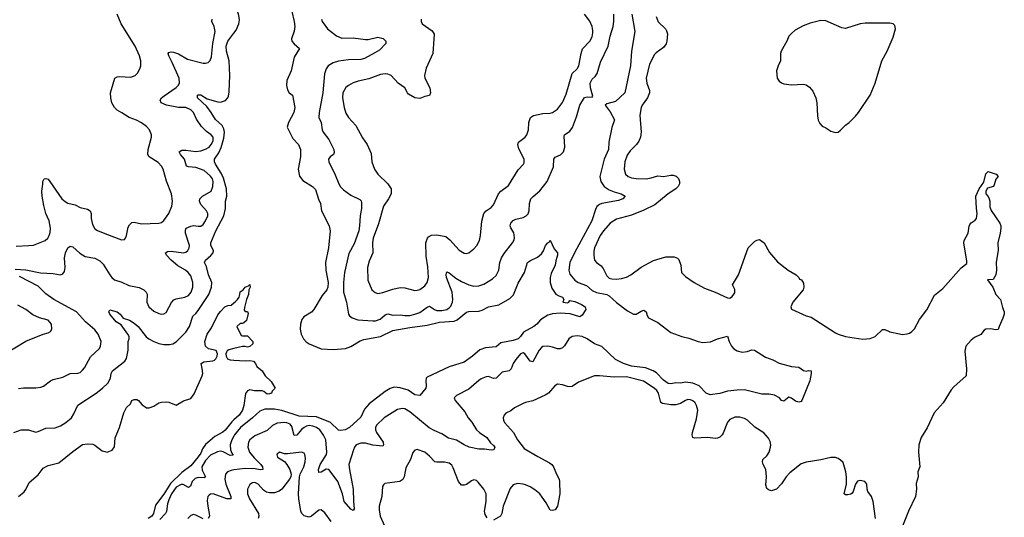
# Model space of a CAD drawing. Header units: inches. Extents: x 1934316 to 2140091, y 524953 to 667329.
# Tile 379 of 384: x 2068259 to 2076261, y 640860 to 644905. Entities that reach past the tile are written whole.
import ezdxf

# ---------------------------------------------------------------- set-up
doc = ezdxf.new("R2010")
doc.units = ezdxf.units.IN
doc.header["$MEASUREMENT"] = 0
doc.layers.add('C0664', color=7, linetype='Continuous')
doc.layers.add('C0674', color=7, linetype='Continuous')

msp = doc.modelspace()

# ---------------------------------------------------------------- linework, layer by layer
at = {"layer": 'C0664', "color": 5}
for points, elevation in [([(2068222.9, 642877.1), (2068310, 642871.5), (2068427.3, 642847.3), (2068530, 642842.9), (2068590, 642830.3), (2068610, 642840.4), (2068622, 642858), (2068627.6, 642890), (2068622.4, 642970), (2068629.8, 643010), (2068650, 643050.5), (2068670, 643064.9), (2068690, 643058), (2068746.3, 643006.3), (2068790, 642979.7), (2068870, 642966.3), (2068910, 642944.2), (2068936.4, 642916.4), (2068990, 642830.4), (2069008, 642808), (2069030, 642790.4), (2069090, 642770.4), (2069144.8, 642744.8), (2069230, 642727.1), (2069268.7, 642710), (2069287.8, 642690), (2069293.5, 642673.5), (2069292.8, 642610), (2069308.9, 642570), (2069350, 642535.8), (2069390, 642516.4), (2069410, 642512.2), (2069430, 642514.4), (2069450, 642526), (2069493.2, 642606.8), (2069512.5, 642627.5), (2069530, 642636.9), (2069601.2, 642650), (2069630, 642664.2), (2069651.1, 642690), (2069667.1, 642730), (2069667.2, 642770), (2069650, 642822.9), (2069628.6, 642850), (2069605.3, 642870), (2069544.3, 642904.3), (2069489.5, 642949.5), (2069453.1, 642990), (2069445.1, 643010), (2069460.2, 643019.8), (2069490, 643023.5), (2069590, 643010.2), (2069610, 643016.5), (2069626.6, 643030), (2069636, 643050), (2069637.6, 643070), (2069606.3, 643170), (2069605.4, 643194.6), (2069612.8, 643210), (2069650, 643227.5), (2069670, 643231.3), (2069710, 643225.3), (2069730, 643227), (2069750, 643241.3), (2069770, 643270.5), (2069787.1, 643310), (2069788.2, 643330), (2069778.3, 643350), (2069730, 643403.5), (2069718.8, 643430), (2069723.1, 643450), (2069744.7, 643470), (2069815.8, 643510), (2069828.9, 643550), (2069831.2, 643590), (2069824.6, 643610), (2069810, 643632.5), (2069758.3, 643678.3), (2069690, 643703.7), (2069630, 643707.6), (2069614.5, 643714.5), (2069597.8, 643770), (2069564.5, 643810), (2069554.3, 643830), (2069575.2, 643844.8), (2069610, 643845.5), (2069690, 643834.3), (2069730, 643839.5), (2069770, 643852.9), (2069797.7, 643870), (2069815, 643890), (2069830, 643919.1), (2069830.8, 643950), (2069815.8, 643970), (2069776.4, 643996.4), (2069737.3, 644037.3), (2069696.3, 644096.3), (2069671.4, 644150), (2069650, 644171.4), (2069610, 644189.8), (2069550, 644191.2), (2069450.6, 644210.6), (2069409.6, 644230), (2069399.6, 644250), (2069411.3, 644270), (2069432.8, 644287.2), (2069530, 644354.3), (2069546.9, 644370), (2069556.8, 644390), (2069553.6, 644430), (2069498, 644558), (2069469.7, 644610), (2069464.5, 644630), (2069470, 644638.8), (2069490, 644644.4), (2069510, 644641.7), (2069550, 644626.7), (2069623.5, 644583.5), (2069750, 644551.7), (2069770, 644550.4), (2069790, 644556.3), (2069806.7, 644573.3), (2069817.6, 644602.4), (2069829, 644710), (2069847.4, 644810), (2069838.7, 644850), (2069821.5, 644890), (2069822.2, 644910)], 260), ([(2068230, 643065.3), (2068330, 643068.4), (2068370, 643072.9), (2068464.5, 643110), (2068487.6, 643130), (2068497.7, 643150), (2068505.7, 643174.3), (2068509.8, 643210), (2068498.2, 643270), (2068471.6, 643330), (2068454, 643394), (2068440.3, 643470), (2068438.9, 643510), (2068447.9, 643567.9), (2068445.6, 643590), (2068459, 643610), (2068470, 643613.4), (2068490, 643607.3), (2068504.9, 643590), (2068600.7, 643450), (2068627.1, 643427.1), (2068650, 643414), (2068710, 643399.7), (2068750, 643379), (2068810, 643363.6), (2068831, 643351), (2068840.3, 643330), (2068840.8, 643290), (2068850, 643241), (2068870, 643205.7), (2068891.1, 643191.1), (2068950, 643165.8), (2069085.6, 643114.4), (2069110, 643118.8), (2069119.3, 643130), (2069127.3, 643150), (2069140.6, 643219.4), (2069150, 643237.1), (2069170, 643255.8), (2069190, 643258.7), (2069250, 643246.3), (2069389.6, 643250.4), (2069410, 643257.1), (2069430, 643273), (2069469.7, 643330), (2069494.3, 643390), (2069501.3, 643430), (2069492.8, 643490), (2069451.2, 643591.2), (2069423.9, 643690), (2069410, 643715.6), (2069385.3, 643745.3), (2069310, 643789.6), (2069301.5, 643810), (2069304.1, 643850), (2069331.2, 643950), (2069329.6, 643970), (2069314, 644010), (2069290, 644037.6), (2069250, 644066), (2069207.5, 644087.5), (2069148.8, 644108.8), (2069090, 644148.2), (2069050, 644168.2), (2069028.3, 644190), (2069007.4, 644230), (2068998.7, 644270), (2068997.6, 644310), (2069031.6, 644428.4), (2069050, 644440.5), (2069070, 644444.4), (2069162, 644438), (2069197.2, 644450), (2069217, 644470), (2069235.6, 644504.4), (2069242.4, 644530), (2069242.6, 644570), (2069232.4, 644610), (2069197.2, 644690), (2069084.8, 644870), (2069050.7, 644950)], 280), ([(2068210, 641548.9), (2068270, 641570.3), (2068330, 641571.8), (2068390, 641553.4), (2068410, 641556.5), (2068470, 641585.7), (2068546.6, 641586.6), (2068590, 641603.9), (2068633.6, 641630), (2068678.6, 641670), (2068698.3, 641701.7), (2068730, 641771.5), (2068880.4, 641870), (2068932.4, 641910), (2068974.2, 641950), (2068995.8, 641990), (2069003.1, 642030), (2069014, 642050), (2069112, 642128), (2069127.8, 642150), (2069140.3, 642219.7), (2069141.5, 642290), (2069148.2, 642310), (2069148, 642330), (2069137.4, 642350), (2069083.8, 642423.8), (2069043.5, 642450), (2068992.7, 642510), (2068982.9, 642530), (2068990, 642546), (2069050.5, 642530), (2069076.4, 642510), (2069099.9, 642479.9), (2069150, 642462), (2069190, 642437.8), (2069222.4, 642410), (2069287.5, 642327.5), (2069309.5, 642309.5), (2069348.7, 642288.7), (2069390, 642273.7), (2069430, 642265.1), (2069476.4, 642263.6), (2069504.2, 642270), (2069530, 642286.4), (2069610, 642363.8), (2069638.8, 642410), (2069664.6, 642495.4), (2069690, 642516.6), (2069710, 642541.8), (2069796.3, 642670), (2069817.9, 642730), (2069819.5, 642770), (2069793.4, 642830), (2069777.9, 642897.9), (2069762, 642930), (2069769.7, 642950), (2069812.8, 642987.2), (2069831.6, 643010), (2069833.8, 643030), (2069813.5, 643070), (2069812.9, 643090), (2069853, 643190), (2069919.1, 643310), (2069931.4, 643370), (2069930.6, 643429.4), (2069943.1, 643470), (2069938.6, 643530), (2069915.8, 643615.8), (2069896.5, 643656.5), (2069851.3, 643730), (2069843.2, 643750), (2069842, 643770), (2069878, 643822), (2069895.3, 643864.7), (2069917.4, 643942.6), (2069922.1, 643990), (2069918.1, 644018.1), (2069905, 644045), (2069850, 644094.8), (2069816, 644150), (2069779, 644199), (2069703, 644270), (2069704.5, 644290), (2069710, 644294.9), (2069730, 644292.7), (2069782, 644262), (2069870, 644236.3), (2069890, 644235.7), (2069931.4, 644248.6), (2069950.4, 644269.6), (2069955.9, 644284.1), (2069962.5, 644317.5), (2069967.5, 644450), (2069961.3, 644570), (2069940.2, 644650), (2069937.1, 644690), (2069951.2, 644730), (2070000, 644794.8)], 240), ([(2068250, 641907), (2068290, 641913.7), (2068390, 641913.7), (2068430, 641918), (2068453.1, 641926.9), (2068509.8, 641970.2), (2068530, 641979.6), (2068610, 641999.5), (2068670, 642028), (2068730, 642032.2), (2068750, 642038.4), (2068770, 642054.9), (2068784.8, 642075.2), (2068834.5, 642165.5), (2068906.5, 642233.5), (2068916.3, 642250), (2068921.3, 642290), (2068897.2, 642350), (2068870, 642384.2), (2068794.7, 642450), (2068719.7, 642530), (2068536.8, 642630), (2068470, 642676.8), (2068410, 642739.4), (2068258.1, 642818.1)], 260), ([(2068130, 642183), (2068308.7, 642291.3), (2068450, 642347.7), (2068490, 642359.1), (2068509, 642370), (2068519.5, 642390), (2068517.6, 642430), (2068490, 642462.9), (2068420.6, 642480.6), (2068366.2, 642506.2), (2068310, 642548.2), (2068244.2, 642584.2)], 280), ([(2068249.3, 641030), (2068293.8, 641066.2), (2068310, 641086), (2068335.9, 641144.1), (2068410, 641206.8), (2068450, 641258.8), (2068490, 641282), (2068577.5, 641302.5), (2068690, 641394.4), (2068770, 641452.7), (2068810, 641458), (2068853.4, 641453.4), (2068870, 641446.8), (2068930, 641400.7), (2068950, 641394), (2068970, 641390.7), (2069010, 641405.5), (2069030, 641432), (2069034, 641506), (2069071.1, 641588.9), (2069104, 641710), (2069126.8, 641753.2), (2069158, 641782), (2069170, 641810.6), (2069190, 641819.1), (2069210, 641818.8), (2069224.7, 641810), (2069255.3, 641775.3), (2069278, 641758), (2069290, 641751), (2069310, 641750.8), (2069350, 641762.8), (2069389.5, 641790.5), (2069410, 641797.3), (2069450, 641798.8), (2069470, 641794.8), (2069530, 641771), (2069590, 641806.8), (2069650, 641826), (2069677.2, 641862.8), (2069742.7, 642010), (2069746, 642030), (2069742.7, 642070), (2069733.2, 642110), (2069756.2, 642123.8), (2069828.8, 642131.2), (2069842.8, 642137.2), (2069852.9, 642147.1), (2069863.5, 642170), (2069865.3, 642190), (2069855, 642215.1), (2069793.2, 642230), (2069769.3, 642250), (2069764, 642290), (2069782.9, 642350), (2069818.8, 642401.2), (2069870, 642504.7), (2069890, 642532), (2069926, 642570), (2069950, 642582), (2069976.4, 642583.6), (2070000, 642603.5)], 220), ([(2070000, 642232.7), (2069957.3, 642222.7), (2069945.4, 642214.6), (2069938.6, 642201.4), (2069934.4, 642190), (2069936.2, 642170), (2069948.2, 642148.2), (2069970, 642139), (2070000, 642137.5)], 220), ([(2070000, 641652.4), (2069982.9, 641637.1), (2069930, 641569.8), (2069910, 641553.1), (2069843.9, 641516.1), (2069767.5, 641452.5), (2069743.6, 641416.4), (2069730, 641382.5), (2069710, 641350.8), (2069650, 641277.8), (2069575.9, 641224.1), (2069484.5, 641135.5), (2069430, 641047.4), (2069361.4, 640958.6), (2069346.2, 640890), (2069333.4, 640870), (2069302.2, 640850)], 220), ([(2070000, 641520.7), (2069982.6, 641490), (2069968.4, 641448.4), (2069971.8, 641410), (2069981.8, 641381.8), (2069991.2, 641370), (2069990, 641364), (2069970, 641363.1), (2069912.7, 641392.7), (2069890, 641397.5), (2069866.3, 641393.7), (2069810, 641365.4), (2069770, 641322.8), (2069739.9, 641270), (2069742.7, 641242.7), (2069770, 641189.7), (2069758, 641182), (2069710, 641184), (2069683.6, 641176.4), (2069659.3, 641150), (2069646.4, 641113.6), (2069630, 641102.4), (2069588, 641128), (2069570, 641127.7), (2069530, 641104.7), (2069492, 641050), (2069470, 641002.2), (2069460.7, 640970), (2069453, 640907), (2069445.1, 640890), (2069398, 640842)], 240), ([(2070000, 641244.8), (2069978.2, 641241.8), (2069946.7, 641230), (2069930.2, 641209.8), (2069924.6, 641170), (2069933.5, 641130), (2069974.8, 641030), (2069974.6, 641010), (2069942, 641010), (2069830.2, 641049.8), (2069810, 641047.1), (2069799.7, 641040.3), (2069789, 641030), (2069782.5, 640997.5), (2069786.7, 640950), (2069799.3, 640890), (2069800.2, 640870), (2069791.6, 640850)], 260), ([(2069750, 640846.8), (2069690, 640876.9), (2069670, 640882.4), (2069650, 640875.6), (2069624.2, 640850)], 260)]:
    msp.add_lwpolyline(points, dxfattribs=dict(at, elevation=elevation))
at = {"layer": 'C0674', "color": 5}
for points, elevation in [([(2070000, 644794.8), (2070019.4, 644820.6), (2070039.8, 644870), (2070044.4, 644904.4), (2070039.8, 644939.8), (2070025.2, 644985.2), (2070000, 645026.3)], 240), ([(2070471, 644971), (2070490.1, 644890), (2070494.6, 644850), (2070489.4, 644810.6), (2070467.4, 644750), (2070470.3, 644730.3), (2070488.1, 644708.1), (2070534, 644670), (2070490, 644599.3), (2070464.3, 644490), (2070429.4, 644410), (2070427.9, 644370), (2070434.3, 644334.3), (2070450, 644310.3), (2070477.1, 644290), (2070494, 644190), (2070486.3, 644150), (2070442.3, 644070), (2070433.7, 644030), (2070479.1, 643939.1), (2070523.7, 643890), (2070540.9, 643850), (2070539.8, 643790), (2070522.5, 643690), (2070533.6, 643633.6), (2070558.6, 643598.6), (2070637.1, 643550), (2070663.4, 643523.4), (2070686.5, 643446.5), (2070704.4, 643410), (2070710.4, 643350), (2070772.7, 643230), (2070783.1, 643190), (2070767.7, 643050), (2070744.2, 642930), (2070745.8, 642870), (2070765.8, 642770), (2070764.2, 642730), (2070755.8, 642710), (2070718, 642662), (2070650, 642548.3), (2070630, 642528.5), (2070569.3, 642490.7), (2070551.1, 642468.9), (2070541.1, 642430), (2070538.4, 642390), (2070547.1, 642350), (2070566.5, 642310), (2070586, 642286), (2070610, 642270.2), (2070710, 642230.2), (2070810, 642223.2), (2070907, 642233), (2070950, 642247.4), (2071024.7, 642295.3), (2071054.7, 642305.3), (2071190, 642328.9), (2071290, 642379.5), (2071430, 642403.8), (2071570, 642421.2), (2071670, 642445.9), (2071790, 642453.9), (2071814.4, 642465.6), (2071890, 642526.5), (2071910, 642533.4), (2071990, 642535), (2072016.7, 642543.2), (2072070, 642571.4), (2072153.1, 642586.9), (2072241.1, 642638.9), (2072272.8, 642667.2), (2072310, 642762.8), (2072361.6, 642850), (2072387, 642930), (2072410, 642948.2), (2072465.8, 642974.2), (2072498.2, 643001.8), (2072514.7, 643025.3), (2072531.9, 643068.1), (2072550, 643091), (2072563.1, 643096.9), (2072570, 643112), (2072601.3, 643041.3), (2072630.4, 643010), (2072630.3, 642990), (2072615.3, 642944.8), (2072610, 642909.2), (2072579, 642841), (2072570.2, 642810), (2072569.1, 642769.1), (2072582.5, 642722.5), (2072615.1, 642675.1), (2072639.9, 642659.9), (2072671.3, 642650), (2072682, 642630), (2072674, 642610), (2072710, 642604), (2072722, 642610), (2072730, 642622), (2072770, 642614.4), (2072824, 642590), (2072854, 642570), (2072861, 642550), (2072830, 642502.7), (2072811.1, 642488.9), (2072733.4, 642513.4), (2072650, 642518.9), (2072590, 642514), (2072550, 642503.1), (2072490, 642466.6), (2072460.3, 642430), (2072437.6, 642410), (2072354.1, 642365.9), (2072329, 642330), (2072308.8, 642310), (2072270, 642296.3), (2072170, 642278), (2072130, 642245.2), (2072043.2, 642236.8), (2071997.6, 642222.4), (2071939.5, 642170), (2071870, 642122), (2071750, 642082.4), (2071570, 641998), (2071562, 641990), (2071558.4, 641970), (2071562.3, 641930), (2071558.9, 641910), (2071510, 641851.2), (2071470, 641855.7), (2071414.8, 641894.8), (2071350, 641913.7), (2071302.3, 641917.7), (2071270, 641907.4), (2071230, 641883.5), (2071098.3, 641781.7), (2071061, 641739), (2071030, 641673), (2070939.5, 641590), (2070902.6, 641570), (2070870, 641564.5), (2070850, 641569.2), (2070784.7, 641630), (2070670, 641677.6), (2070530, 641681.5), (2070390, 641728.1), (2070330, 641739.5), (2070250, 641740.2), (2070210, 641724.1), (2070151.3, 641668.7), (2070053.1, 641590), (2070005.2, 641530), (2070000, 641520.7)], 240), ([(2073233.4, 644950), (2073257, 644810), (2073231.3, 644648.7), (2073224.1, 644530), (2073175.6, 644310), (2073100.5, 644239.5), (2073030, 644220.5), (2073016.4, 644210), (2073056.6, 644156.6), (2073092.4, 644090), (2073070.2, 644029.8), (2073047.9, 643910), (2073043.5, 643850), (2073008.4, 643770), (2072973.7, 643630), (2072982.5, 643590), (2073010, 643548.7), (2073050, 643522.7), (2073090, 643505.3), (2073147.3, 643490), (2073179.3, 643470), (2073160.4, 643450), (2073125.4, 643434.6), (2072990.4, 643410), (2072970, 643401.8), (2072950, 643386), (2072937.4, 643362.6), (2072909.5, 643270), (2072768.3, 643010), (2072730.1, 642930), (2072721.4, 642870), (2072730, 642835.5), (2072770, 642787.6), (2072797.1, 642770), (2072865.1, 642745.1), (2072910, 642703.7), (2072947.6, 642687.6), (2073030, 642670.1), (2073050, 642660.5), (2073110, 642605.8), (2073199.1, 642539.1), (2073247.3, 642510), (2073270, 642510.3), (2073310, 642536.5), (2073330, 642543.1), (2073339, 642539), (2073350.2, 642530.2), (2073359.4, 642499.4), (2073370, 642481.6), (2073444.7, 642444.7), (2073550, 642361.1), (2073641, 642330), (2073696.7, 642316.7), (2073772.1, 642287.9), (2073810, 642280.4), (2073874.2, 642285.8), (2073928.7, 642310), (2074010, 642331.3), (2074023.8, 642290), (2074044.4, 642250), (2074063, 642230), (2074090, 642213.4), (2074130, 642203.6), (2074170, 642208.7), (2074210, 642222.4), (2074230, 642217.6), (2074321, 642161), (2074379.6, 642139.6), (2074430, 642113.4), (2074530, 642085.7), (2074590, 642079.6), (2074630, 642054), (2074650, 642047), (2074670, 642053.4), (2074690, 642050.5), (2074690.3, 642030.2), (2074679.2, 641970), (2074615.9, 641810), (2074610, 641801.7), (2074590, 641795.6), (2074563.7, 641803.7), (2074530, 641829.6), (2074510, 641837), (2074470, 641805.1), (2074450, 641809.6), (2074432.4, 641832.4), (2074393.3, 641853.3), (2074350, 641860.2), (2074290, 641861.6), (2074150, 641896.3), (2074090, 641894.9), (2074010, 641885.4), (2073950, 641866.3), (2073870, 641854.4), (2073838, 641870), (2073779.8, 641930), (2073730.4, 641950.4), (2073670, 641959), (2073630, 641950.5), (2073590, 641953.6), (2073550, 641945.2), (2073530, 641948.1), (2073490, 641975.6), (2073433.7, 642033.7), (2073405.7, 642050), (2073344.8, 642075.2), (2073231.8, 642090), (2073165.1, 642110), (2073102, 642142), (2072990, 642247.6), (2072929.4, 642269.4), (2072871.3, 642310), (2072830, 642328.8), (2072790, 642336.5), (2072750, 642330.8), (2072722, 642310), (2072686.7, 642253.3), (2072670, 642238.9), (2072650.2, 642229.8), (2072630, 642230.9), (2072590, 642244.2), (2072550, 642251), (2072511.5, 642248.5), (2072499, 642241), (2072480.8, 642219.3), (2072430, 642122.6), (2072406.2, 642130), (2072363.7, 642190), (2072350, 642197.4), (2072330, 642189.6), (2072290, 642143.5), (2072270, 642111.3), (2072252.9, 642067.2), (2072236.4, 642050), (2072181, 642039), (2072130, 641991.6), (2072110, 641987.6), (2072070, 642004.5), (2072050, 642001.6), (2072010, 641984.7), (2071990, 641973), (2071910, 641900.4), (2071807.7, 641850), (2071790.4, 641830), (2071798.9, 641810), (2071876.3, 641716.3), (2071902.4, 641670), (2071932.8, 641632.8), (2071971.3, 641571.3), (2071994.3, 641550), (2072054.6, 641510), (2072085.1, 641465.1), (2072110, 641444), (2072119.3, 641430), (2072111.7, 641408.3), (2072090, 641405.6), (2072034.9, 641414.9), (2071990, 641415.4), (2071911, 641431), (2071870, 641449.8), (2071810, 641486.5), (2071743.3, 641503.3), (2071690, 641539.9), (2071626, 641566), (2071587.6, 641587.6), (2071430, 641718.4), (2071390, 641741), (2071370, 641744.8), (2071330, 641736), (2071221.1, 641670), (2071157.6, 641610), (2071149.2, 641590), (2071149.3, 641570), (2071157.2, 641550), (2071213.8, 641470), (2071215.6, 641450), (2071210, 641439.5), (2071130, 641445.6), (2071070, 641461.5), (2071030, 641463.2), (2070992, 641448), (2070978.5, 641430), (2070971, 641410), (2070935, 641290), (2070938.7, 641250), (2070969.5, 641090), (2070971.4, 640990), (2070977.8, 640930), (2070970, 640915.1), (2070950, 640925.5), (2070896.2, 640990), (2070882.1, 641050), (2070843.2, 641150), (2070831.5, 641171.5), (2070770, 641248.1), (2070748.6, 641251.4), (2070710, 641227.7), (2070690, 641223.7), (2070688.3, 641250), (2070700.4, 641290), (2070751.2, 641370), (2070755.3, 641390), (2070746.1, 641490), (2070727.3, 641527.3), (2070697.1, 641570), (2070669.7, 641590), (2070641.4, 641601.4), (2070610, 641605.3), (2070590, 641601.2), (2070570, 641591.4), (2070550, 641574), (2070510, 641528.2), (2070490, 641524.8), (2070470, 641598.3), (2070456.3, 641616.3), (2070430, 641627.3), (2070410, 641629.9), (2070350, 641626.6), (2070314.4, 641605.6), (2070270, 641564.5), (2070170, 641522.2), (2070130.3, 641490), (2070118, 641470), (2070112.2, 641430), (2070125.7, 641390), (2070163.4, 641343.4), (2070218.1, 641290), (2070231.6, 641270), (2070233.7, 641250), (2070212.6, 641247.4), (2070173.8, 641253.8), (2070090, 641257.2), (2070000, 641244.8)], 260), ([(2070710.3, 644910), (2070715.8, 644890), (2070760.3, 644830), (2070832.4, 644772.4), (2070875.6, 644755.6), (2070970, 644756.4), (2071070, 644742.7), (2071090, 644743), (2071170, 644762.4), (2071181.3, 644761.3), (2071212.4, 644752.4), (2071234.6, 644730), (2071233.1, 644710), (2071181.6, 644658.4), (2071145.8, 644634.2), (2071061.6, 644590), (2071030, 644581.1), (2070930, 644579), (2070850, 644566.6), (2070805.4, 644554.5), (2070767, 644530), (2070750, 644506.6), (2070735.6, 644464.4), (2070722.7, 644310), (2070692.6, 644150), (2070690.3, 644110), (2070709, 644069), (2070716.9, 644010), (2070724.6, 643990), (2070770, 643930.4), (2070812.9, 643850), (2070815.3, 643824.8), (2070808.2, 643810), (2070783, 643790), (2070768.4, 643770), (2070770.4, 643750), (2070823.7, 643643.7), (2070853.5, 643570), (2070867, 643547), (2070890, 643521.8), (2070950, 643479), (2071024.1, 643444.1), (2071033, 643433), (2071037, 643417), (2071036.9, 643370), (2071024.7, 643310), (2071020.7, 643230), (2071013.7, 643190), (2070976, 643084), (2070934.3, 643005.7), (2070898.7, 642850), (2070890.8, 642770), (2070891, 642691), (2070914, 642610), (2070932.2, 642512.2), (2070938.8, 642498.8), (2070961.5, 642481.5), (2071006.4, 642466.4), (2071130, 642456), (2071150, 642458.2), (2071188.2, 642471.8), (2071230, 642507.2), (2071250, 642514.2), (2071290, 642503.2), (2071350, 642504.6), (2071390, 642499.8), (2071430, 642501.8), (2071469.6, 642510), (2071510, 642524.3), (2071570, 642569.3), (2071590, 642575.4), (2071630, 642548.4), (2071650, 642540.9), (2071690, 642541.7), (2071729.4, 642550), (2071750, 642562.7), (2071762.3, 642577.7), (2071776.8, 642610), (2071778.3, 642630), (2071773, 642690), (2071727.8, 642810), (2071725, 642835), (2071730, 642854.4), (2071750, 642848.1), (2071804.4, 642804.4), (2071850, 642778.1), (2071910, 642750.2), (2071950, 642738.5), (2071990, 642742), (2072030, 642756.5), (2072101.2, 642798.8), (2072130, 642826), (2072152, 642868), (2072161.8, 642930), (2072174, 642970), (2072195.2, 643004.8), (2072264.2, 643090), (2072274, 643110), (2072279.3, 643130), (2072277.4, 643157.4), (2072273.5, 643173.5), (2072250, 643212.7), (2072245, 643230), (2072248.9, 643250), (2072270, 643273.4), (2072290, 643282.4), (2072350, 643296.9), (2072375.6, 643310), (2072390, 643326), (2072398, 643350), (2072401.8, 643410), (2072414, 643450), (2072431.1, 643468.9), (2072487.1, 643512.9), (2072544.4, 643590), (2072598, 643710), (2072600.4, 643770), (2072610, 643788), (2072654.9, 643805.1), (2072678.4, 643830), (2072689.8, 643870), (2072682.4, 643957.6), (2072687.6, 643970), (2072730, 643997.7), (2072752.6, 644027.4), (2072783.9, 644116.1), (2072810, 644210.3), (2072850, 644271.2), (2072870, 644278.9), (2072910, 644276.3), (2072917.1, 644282.9), (2072898.2, 644350), (2072896.1, 644390), (2072910, 644420.3), (2072935.9, 644444.1), (2072952.8, 644467.2), (2072980.2, 644559.8), (2073041.5, 644690), (2073058.8, 644770), (2073082.9, 644850), (2073088.1, 644890), (2073086.4, 644950)], 260), ([(2071522, 644910), (2071520.7, 644890), (2071531, 644870), (2071610, 644814.8), (2071628, 644788), (2071616.4, 644630), (2071562, 644510), (2071548.8, 644451.2), (2071551.7, 644430), (2071592.9, 644350), (2071596.4, 644310), (2071590, 644289.3), (2071550, 644279.5), (2071510, 644263), (2071469.3, 644270), (2071419.4, 644299.4), (2071409.6, 644310), (2071389.5, 644350), (2071333.6, 644390), (2071278, 644450), (2071250, 644462.7), (2071230, 644465.1), (2071190, 644459.2), (2071096.1, 644423.9), (2071010, 644406.4), (2070969.3, 644390.7), (2070930, 644369.7), (2070910, 644352.6), (2070885.6, 644310), (2070883.5, 644270), (2070896.5, 644190), (2070910, 644144.9), (2070930.4, 644110), (2070990, 644043.8), (2071045.7, 643945.7), (2071083.6, 643890), (2071116, 643816), (2071120.3, 643750), (2071141.1, 643690), (2071168.8, 643650), (2071250, 643570.3), (2071278.8, 643530), (2071277.1, 643490), (2071256, 643450), (2071215, 643390), (2071175.3, 643244.7), (2071131.8, 643130), (2071125.8, 643090), (2071128.1, 643010), (2071097.8, 642942.2), (2071084.2, 642890), (2071088.3, 642788.3), (2071121.3, 642710), (2071146.9, 642686.9), (2071170, 642680.3), (2071210, 642686.7), (2071290, 642715.2), (2071350, 642729.1), (2071390, 642726.3), (2071470, 642704.2), (2071490, 642705.3), (2071510, 642712), (2071550, 642741.3), (2071571.2, 642770), (2071582, 642810), (2071575.5, 642895.5), (2071562, 642982), (2071559.1, 643090), (2071571.7, 643128.3), (2071580.8, 643139.2), (2071605.5, 643154.5), (2071650, 643157.2), (2071721.4, 643141.4), (2071754.7, 643114.7), (2071830, 643030.4), (2071870, 643006.4), (2071890, 643003.8), (2071910, 643010.5), (2071950, 643043), (2071973.3, 643070), (2071995.1, 643110), (2072003.5, 643150), (2072013.9, 643266.1), (2072031.3, 643328.7), (2072050, 643350.6), (2072090, 643378), (2072110, 643399.1), (2072149.7, 643490), (2072170, 643512), (2072230, 643557.1), (2072310, 643685.5), (2072352.7, 643730), (2072358, 643742), (2072358.4, 643770), (2072315.4, 643855.4), (2072307.2, 643890), (2072313.6, 643910), (2072366, 643950), (2072380.5, 643970), (2072394.3, 644010), (2072396.4, 644070), (2072409.6, 644110), (2072434.6, 644125.4), (2072510, 644141.3), (2072570, 644145.8), (2072590, 644151.8), (2072630, 644178.7), (2072670, 644230.4), (2072701.2, 644298.8), (2072750, 644468.2), (2072790, 644504.2), (2072802.2, 644530), (2072821.2, 644630), (2072832.6, 644667.4), (2072891.7, 644730), (2072910, 644766), (2072917.4, 644797.4), (2072918, 644818), (2072910.8, 644850), (2072891.8, 644891.8), (2072849.9, 644949.9)], 280), ([(2073432.2, 644930), (2073447.2, 644887.2), (2073508, 644830), (2073515.5, 644815.5), (2073522.4, 644790), (2073517.9, 644730), (2073511.3, 644708.7), (2073490, 644678.2), (2073430, 644636.4), (2073417.4, 644622.6), (2073377.7, 644542.3), (2073349.2, 644430), (2073355.2, 644390), (2073377.5, 644330), (2073377.7, 644310), (2073361, 644270), (2073318.2, 644210), (2073310.2, 644190), (2073299.6, 644130), (2073308.1, 643990), (2073303.2, 643950), (2073290, 643918.4), (2073271.6, 643890), (2073220.6, 643839.4), (2073195.9, 643804.1), (2073178, 643750), (2073170.2, 643690), (2073183.1, 643650), (2073203.1, 643630), (2073230, 643619.7), (2073270, 643613.2), (2073350, 643612.2), (2073390, 643618.2), (2073445.4, 643634.6), (2073490, 643629.3), (2073550, 643642.2), (2073570, 643641.6), (2073592.8, 643632.8), (2073614, 643614), (2073620.9, 643590), (2073620.2, 643570), (2073610.1, 643549.8), (2073591.8, 643530), (2073530, 643488.4), (2073419.2, 643400.8), (2073330, 643356.4), (2073230, 643317.3), (2073110, 643282.6), (2073056.4, 643250), (2073002.3, 643190), (2072977.3, 643150), (2072930.4, 643050), (2072924.2, 643024.2), (2072923.7, 642990), (2072930.8, 642950), (2072946.8, 642930), (2072984.4, 642904.4), (2073001.3, 642881.3), (2073030, 642823), (2073050, 642804.6), (2073070, 642798.3), (2073110, 642794.6), (2073150, 642800.3), (2073190, 642812), (2073226.6, 642830), (2073310, 642892.4), (2073410, 642946.4), (2073510, 642977.1), (2073577.1, 642977.1), (2073606, 642966), (2073615.3, 642955.3), (2073632.4, 642910), (2073637.3, 642850), (2073670, 642817.3), (2073741, 642770), (2073823.4, 642723.4), (2073910.4, 642690.4), (2074010, 642642.8), (2074030, 642640.7), (2074050, 642654), (2074070, 642686), (2074071.1, 642711.1), (2074052.3, 642750), (2074099.7, 642830), (2074179.5, 643050), (2074230, 643100.7), (2074250, 643114), (2074270, 643117.3), (2074310.3, 643090.3), (2074353, 643013), (2074418, 642938), (2074504.7, 642870), (2074570, 642830.8), (2074591, 642810), (2074596.9, 642796.9), (2074612, 642790), (2074630, 642762), (2074632.4, 642730), (2074625.5, 642710), (2074540.7, 642610), (2074526, 642570), (2074531.3, 642551.3), (2074650, 642497.3), (2074690, 642487.3), (2074890, 642358.4), (2074910, 642348.2), (2074970, 642330.4), (2075110, 642308), (2075170, 642313), (2075210, 642330.7), (2075270, 642387.7), (2075290, 642385.5), (2075330, 642368), (2075410, 642350.6), (2075430, 642347.3), (2075470, 642350.6), (2075490, 642356.3), (2075510, 642370.5), (2075530, 642393.4), (2075570.9, 642469.1), (2075630, 642546), (2075694, 642666), (2075760, 642720), (2075910, 642888.8), (2075956.3, 642923.7), (2075956.6, 642943.4), (2075932.1, 643090), (2075934, 643110), (2075968, 643170), (2075974.7, 643225.3), (2075980.7, 643239.3), (2075990, 643252.7), (2076023.8, 643276.2), (2076035.6, 643290), (2076041.1, 643330), (2076034.3, 643370), (2076028.4, 643470), (2076055.1, 643530), (2076095.1, 643584.9), (2076110, 643651.3), (2076130, 643671.3), (2076194, 643650), (2076212, 643630), (2076191, 643609), (2076178.8, 643561.2), (2076172, 643550), (2076123.4, 643536.6), (2076110.5, 643510), (2076110.5, 643490), (2076130, 643467.7), (2076138.3, 643450), (2076143.2, 643430), (2076143.7, 643383.7), (2076152.8, 643352.8), (2076224.9, 643250), (2076232, 643230), (2076232.2, 643210), (2076228.2, 643170), (2076208.4, 643090), (2076210.2, 643029.8), (2076193.2, 642933.2), (2076197.1, 642870), (2076191.5, 642830), (2076170, 642792.3), (2076124.7, 642790), (2076168.7, 642730), (2076190.7, 642670), (2076228.4, 642630), (2076244.9, 642564.9), (2076260.7, 642530), (2076259.1, 642510), (2076250, 642478), (2076218, 642410), (2076212, 642388), (2076190, 642383.6), (2076150, 642391.6), (2076110, 642389.5), (2076098, 642382), (2076070, 642346.6), (2076018.8, 642321.2), (2075990, 642301.2), (2075948.5, 642251.5), (2075940.5, 642210), (2075952.5, 642067.5), (2075950.5, 642010), (2075850, 641921.2), (2075830, 641897.2), (2075763, 641790), (2075690.4, 641710), (2075632.4, 641587.6), (2075585.7, 641510), (2075565.3, 641450), (2075564.4, 641390), (2075573.4, 641270), (2075558.8, 641230), (2075560.7, 641190), (2075545.2, 641134.8), (2075548.2, 641090), (2075538, 641030), (2075481.6, 640910), (2075433, 640787)], 280), ([(2070000, 642603.5), (2070010, 642612), (2070030, 642631.3), (2070041.2, 642650), (2070049, 642670), (2070050, 642692), (2070075.3, 642710), (2070090, 642731.3), (2070118, 642742), (2070130, 642752), (2070131, 642730), (2070122, 642710), (2070118.8, 642670), (2070102, 642630), (2070085.4, 642565.4), (2070083.6, 642543.6), (2070090, 642534), (2070110, 642534), (2070116.9, 642516.9), (2070106, 642470), (2070101, 642459), (2070079.8, 642440.2), (2070070, 642435.3), (2070050, 642435.3), (2070024.7, 642410), (2070058, 642338), (2070070, 642334), (2070110, 642334), (2070154, 642290), (2070154, 642270), (2070130, 642248.7), (2070110, 642242), (2070090, 642249), (2070068.9, 642248.9), (2070000, 642232.7)], 220), ([(2070000, 642137.5), (2070090, 642133.1), (2070130, 642136), (2070158.8, 642130), (2070176.3, 642110), (2070186.4, 642086.4), (2070230.4, 642050.4), (2070253.4, 642010), (2070303.5, 641963.5), (2070334, 641910), (2070310, 641886), (2070304.7, 641870), (2070290, 641862.7), (2070270, 641862), (2070243, 641883), (2070228.4, 641888.4), (2070168.3, 641888.3), (2070130, 641897), (2070110, 641889.3), (2070093.5, 641866.5), (2070079.7, 641770), (2070070, 641732.3), (2070042, 641690), (2070000, 641652.4)], 220), ([(2075215.1, 640850), (2075195.1, 640990), (2075180.9, 641030), (2075152.7, 641070), (2075146, 641090), (2075144.5, 641130), (2075126.6, 641150), (2075090, 641160.4), (2075066.3, 641153.7), (2075050.4, 641130), (2075033.4, 641070), (2075023.4, 641056.6), (2075012.2, 641047.8), (2074990, 641042), (2074970, 641042.7), (2074959, 641050), (2074977.6, 641130), (2074977.2, 641190), (2074972, 641230), (2074950, 641304.5), (2074930, 641325.1), (2074910, 641337.6), (2074890, 641345.1), (2074850, 641345.6), (2074770, 641326.3), (2074650, 641307.6), (2074610, 641293.6), (2074518.6, 641221.4), (2074488.4, 641190), (2074450, 641132.3), (2074410.3, 641089.8), (2074370, 641076.2), (2074343.3, 641083.3), (2074330, 641095.3), (2074322.7, 641122.7), (2074328, 641190), (2074323.6, 641250), (2074301.6, 641290), (2074296.2, 641310), (2074299.5, 641330), (2074330, 641359.1), (2074349.8, 641390.2), (2074361.7, 641430), (2074362.6, 641450), (2074356.6, 641476.6), (2074343.7, 641503.7), (2074306.1, 641546.1), (2074233.9, 641593.9), (2074172.3, 641650), (2074150, 641662.9), (2074110, 641673.3), (2074070, 641673.3), (2074030, 641655.6), (2074010, 641634), (2073975, 641545), (2073966.5, 641530), (2073947.9, 641512.1), (2073930, 641503.8), (2073910, 641501.6), (2073850, 641509.8), (2073743.1, 641503.1), (2073729.6, 641510), (2073724.7, 641530), (2073726.4, 641550), (2073759, 641661), (2073769.8, 641730), (2073759.8, 641770), (2073747.7, 641790), (2073730, 641806), (2073710, 641816.2), (2073690, 641816.8), (2073670, 641809.8), (2073630, 641784.5), (2073590, 641774.1), (2073550, 641773.9), (2073484, 641784), (2073470, 641794), (2073451.2, 641870), (2073438, 641890), (2073415.6, 641910), (2073327.5, 641967.5), (2073190, 642001), (2073090, 641998.7), (2072971.1, 642011.1), (2072930, 642009.8), (2072801.1, 641958.9), (2072750, 641924.4), (2072730, 641920.4), (2072710, 641922.6), (2072670, 641937.7), (2072630, 641941.3), (2072608, 641930), (2072555.8, 641870), (2072530, 641852.6), (2072430, 641807), (2072370, 641794.5), (2072350, 641785.1), (2072279.1, 641750), (2072250, 641725.1), (2072210, 641707), (2072194.9, 641690), (2072188.4, 641670), (2072190.3, 641650), (2072199, 641630), (2072271.8, 641550), (2072304.2, 641490), (2072359.8, 641419.8), (2072470, 641353.5), (2072564.2, 641304.2), (2072582.6, 641290), (2072598.3, 641270), (2072620.9, 641210), (2072643.1, 641170), (2072646.3, 641150), (2072648, 641050), (2072630.2, 640949.8), (2072610, 640921.2), (2072590, 640916), (2072570, 640919.3), (2072537.8, 640977.8), (2072505.2, 641025.2), (2072485.6, 641050), (2072444.7, 641084.7), (2072408.2, 641108.2), (2072370, 641124.5), (2072350, 641130.8), (2072305.1, 641134.9), (2072270, 641124.7), (2072245.4, 641094.6), (2072187, 640950), (2072177.4, 640890), (2072165.3, 640870), (2072110, 640838)], 280), ([(2070790, 640824.8), (2070737.8, 640897.8), (2070710, 640920.9), (2070690, 640919.5), (2070630, 640868.3), (2070610, 640862.7), (2070570, 640871.1), (2070551.1, 640890), (2070543.5, 640910), (2070527.8, 641010), (2070525.8, 641050), (2070532.6, 641190), (2070537.4, 641210), (2070568.5, 641270), (2070579.8, 641310), (2070582, 641342), (2070576.4, 641370), (2070570, 641380.7), (2070550, 641391), (2070434.9, 641374.9), (2070410, 641377), (2070370, 641389), (2070350, 641374), (2070347.7, 641370), (2070354.8, 641350), (2070410, 641314), (2070430, 641290.6), (2070453.7, 641250), (2070464.2, 641210), (2070462, 641190), (2070452.7, 641170), (2070390.1, 641089.9), (2070368, 641072), (2070330, 641058.4), (2070290, 641058), (2070265.4, 641065.4), (2070240.9, 641080.9), (2070196.9, 641130), (2070170, 641142.2), (2070150, 641139.3), (2070130, 641126), (2070111.4, 641090), (2070110.2, 641050), (2070125.4, 641010), (2070200.6, 640890), (2070203.2, 640870), (2070196.8, 640850)], 280), ([(2072056.9, 640856.9), (2072042, 640882), (2072035.1, 640910), (2072049.8, 640990), (2072048.6, 641050), (2072031.1, 641090), (2071985.7, 641145.7), (2071970, 641158.7), (2071950, 641163.6), (2071930, 641156.9), (2071890, 641126.6), (2071870, 641120.5), (2071850, 641121.3), (2071825.1, 641150), (2071782.6, 641262.6), (2071770, 641283.5), (2071750, 641301), (2071710, 641308.7), (2071650, 641307.4), (2071631.8, 641311.8), (2071590, 641356.9), (2071550, 641389.6), (2071490, 641411.6), (2071470, 641405.2), (2071453, 641387), (2071435.8, 641330), (2071397.2, 641262.8), (2071382.6, 641190), (2071373.6, 641166.4), (2071347.6, 641152.4), (2071225.5, 641134.5), (2071214.6, 641125.4), (2071208.2, 641110), (2071203.1, 641030), (2071181.1, 640950), (2071178.9, 640921.1), (2071189.1, 640870), (2071222.9, 640790)], 280)]:
    msp.add_lwpolyline(points, dxfattribs=dict(at, elevation=elevation))
at = {"layer": 'C0674', "color": 5, "elevation": 320}
msp.add_lwpolyline([(2074770, 644897.6), (2074683.9, 644876.1), (2074625.1, 644854.9), (2074561.7, 644818.3), (2074530, 644793.2), (2074510.4, 644769.6), (2074493.4, 644730), (2074448, 644650), (2074443, 644630), (2074443, 644570), (2074422, 644530), (2074408, 644490), (2074414.8, 644430), (2074430, 644406), (2074450.6, 644390.6), (2074470, 644384), (2074530, 644375.5), (2074630, 644380.4), (2074650, 644374.4), (2074676.7, 644356.7), (2074704.8, 644324.8), (2074730.3, 644270), (2074738.3, 644230), (2074742.3, 644122.3), (2074748.7, 644088.7), (2074760.9, 644060.9), (2074779.9, 644039.9), (2074810, 644026.8), (2074850, 643998.8), (2074890, 643986.8), (2074910, 643991), (2074930, 644006.8), (2074970, 644047.3), (2075001.2, 644070), (2075050, 644120.7), (2075074.5, 644150), (2075169.6, 644290.4), (2075211.5, 644388.5), (2075266, 644570), (2075309.3, 644650), (2075358.6, 644761.4), (2075376, 644830), (2075370, 644858), (2075358, 644870), (2075330, 644876), (2075130, 644877.6), (2075090, 644871.3), (2074970, 644832.6), (2074939.5, 644839.5), (2074810, 644896.2)], close=True, dxfattribs=at)

doc.saveas('drawing.dxf')
